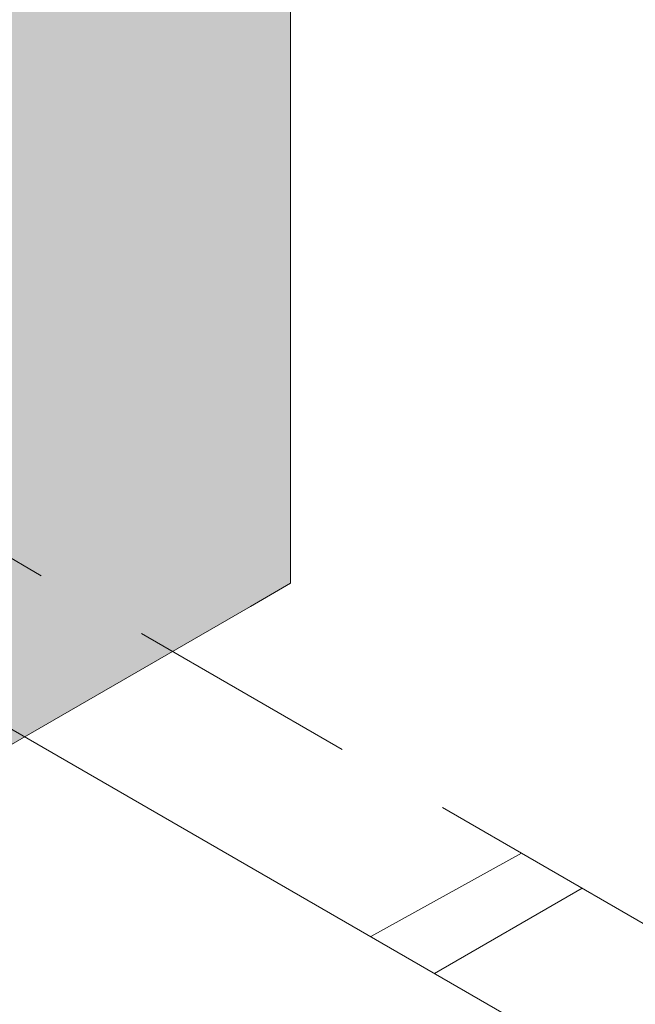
# Model space of a CAD drawing. Header units: millimetres. Extents: x 567 to 934, y -1 to 364.
# Tile 533 of 656: x 734.777 to 735.309, y 68.175 to 69.025. Entities that reach past the tile are written whole.
import ezdxf

# ---------------------------------------------------------------- set-up
doc = ezdxf.new("R2010")
doc.units = ezdxf.units.MM
doc.header["$MEASUREMENT"] = 0
doc.linetypes.add('JIS_02_2.0', pattern=[0.3, 0.2, -0.1])
for name, color, linetype, lineweight in [('A-GLAZ', 7, 'Continuous', 13), ('AL-Hidrômetro principal', 9, 'Continuous', 18), ('ARQ-ALV-REB', 7, 'Continuous', 18), ('DI-Área do detalhe', 10, 'JIS_02_2.0', 0), ('Peças hidrossanitárias', 7, 'Continuous', 13)]:
    doc.layers.add(name, color=color, linetype=linetype, lineweight=lineweight)

msp = doc.modelspace()

# ---------------------------------------------------------------- hatches: boundary and pattern name
at = {"layer": 'AL-Hidrômetro principal', "linetype": 'Continuous'}
for points in [[(734.07552, 69.95865), (734.69264, 69.30236), (734.72512, 69.28361), (734.74088, 69.26804), (734.73378, 69.25861), (734.7511, 69.26861), (734.7511, 68.44361), (735.01091, 69.41861)], [(735.01091, 68.53861), (735.01091, 69.41861), (734.7511, 68.44361), (734.7511, 68.38861)], [(734.10024, 69.06438), (734.61986, 68.76438), (734.61986, 68.85447), (734.6538, 68.82478), (734.61986, 68.95183), (734.66903, 68.92409), (734.6538, 68.82478), (734.61986, 68.76438), (734.92268, 68.58955), (734.93473, 69.3247), (734.7157, 69.22827), (734.97627, 69.39861), (734.71994, 69.30082), (734.73842, 69.3141), (734.54117, 69.24402), (734.53112, 69.22878), (734.54024, 69.23226), (734.53954, 69.18709), (734.5932, 69.20964), (734.61986, 69.23255), (734.53901, 69.15322), (734.53837, 69.11233), (734.50234, 69.08878), (734.51365, 69.1393), (734.38664, 69.08338), (734.48761, 69.13369), (734.3638, 69.11324), (734.33738, 69.15486), (734.32472, 69.1183), (734.29117, 69.13723), (734.32869, 69.16853), (734.1717, 69.11275)]]:
    msp.add_hatch(color=40, dxfattribs=at).paths.add_polyline_path(points)

# ---------------------------------------------------------------- linework, layer by layer
at = {"layer": 'A-GLAZ', "color": 8, "lineweight": 5}
msp.add_line((735.88243, 67.77047), (734.66999, 68.47047), dxfattribs=at)
at = {"layer": 'AL-Hidrômetro principal'}
for p, q in [((735.01091, 68.53861), (735.01091, 69.41861)), ((734.97627, 68.51861), (735.01091, 68.53861)), ((734.7511, 68.38861), (734.97627, 68.51861))]:
    msp.add_line(p, q, dxfattribs=at)
at = {"layer": 'ARQ-ALV-REB', "color": 8, "lineweight": 5}
msp.add_line((735.2626, 68.2756), (735.13506, 68.20196), dxfattribs=at)
at = {"layer": 'DI-Área do detalhe'}
msp.add_lwpolyline([(725.55762, 65.51142), (732.80396, 69.69509), (736.28701, 67.68416), (729.04066, 63.50048), (725.55762, 65.51142)], dxfattribs=at)
at = {"layer": 'Peças hidrossanitárias', "color": 8, "lineweight": 5}
msp.add_line((735.2103, 68.30579), (735.08014, 68.23367), dxfattribs=at)

doc.saveas('drawing.dxf')
